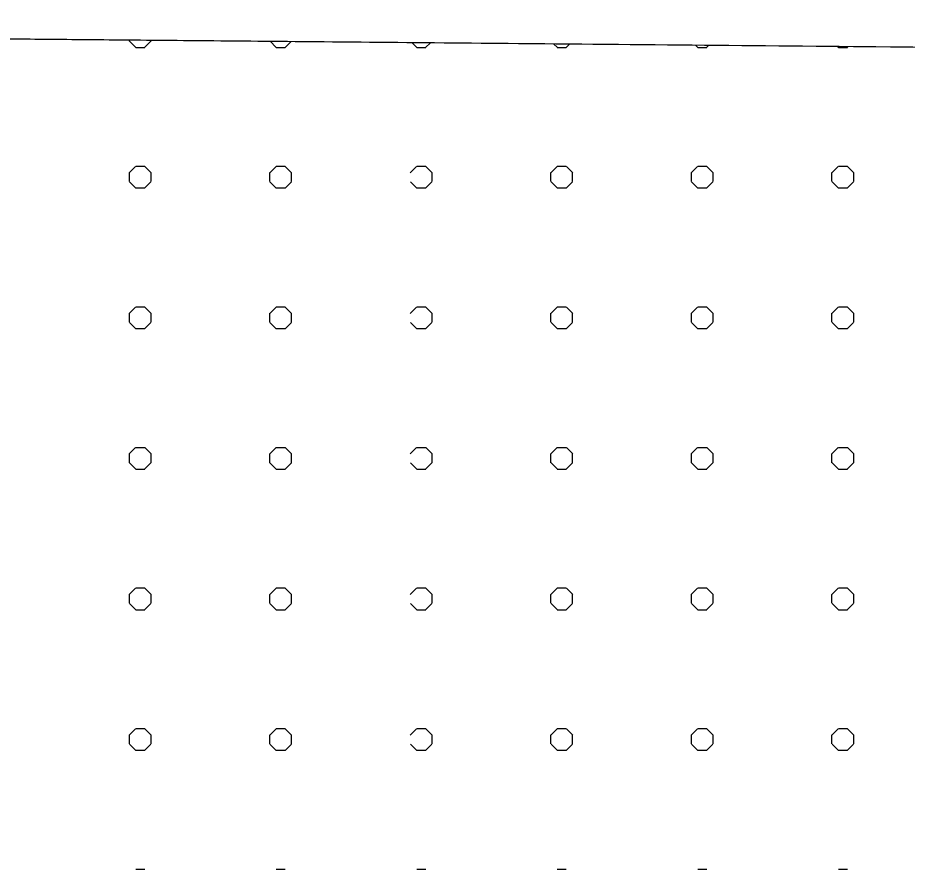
# Model space of a CAD drawing. Extents: x 427903 to 430077, y 4477233 to 4480385.
# Drawn here: x 429456.7 to 429646.6, y 4479838 to 4480019.7 of the extents above; entities that cross this region are included whole.
import ezdxf

# ---------------------------------------------------------------- set-up
doc = ezdxf.new("R2010")
doc.units = 0
for name, color, linetype in [('PL_KA_TARIM_OZEL', 7, 'Continuous'), ('rezerv yapı alan', 7, 'Continuous'), ('SıNıR', 7, 'Continuous'), ('TR_OZELMAHSUL', 7, 'Continuous')]:
    doc.layers.add(name, color=color, linetype=linetype)

msp = doc.modelspace()

# ---------------------------------------------------------------- linework, layer by layer
at = {"layer": 'PL_KA_TARIM_OZEL'}
msp.add_lwpolyline([(429757.66, 4480012.46), (429043.16, 4480018.9)], dxfattribs=at)
at = {"layer": 'rezerv yapı alan'}
msp.add_lwpolyline([(430040.04, 4478910.67), (430050.52, 4480009.82), (427929.02, 4480028.95), (427921.98, 4479290.57)], dxfattribs=at)
at = {"layer": 'SıNıR'}
msp.add_line((427929.02, 4480028.95), (430050.52, 4480009.82), dxfattribs=at)
at = {"layer": 'TR_OZELMAHSUL'}
for p, q in [((429480.54, 4480014.75), (429480.54, 4480014.96)), ((429481.91, 4480013.35), (429480.56, 4480014.71)), ((429483.77, 4480013.35), (429485.12, 4480014.7)), ((429483.77, 4480013.35), (429485.12, 4480014.7)), ((429485.17, 4480014.75), (429485.17, 4480014.92)), ((429511.91, 4480013.35), (429510.58, 4480014.69)), ((429513.77, 4480013.35), (429515.07, 4480014.65)), ((429541.91, 4480013.35), (429540.85, 4480014.42)), ((429543.77, 4480013.35), (429544.8, 4480014.38)), ((429571.91, 4480013.35), (429571.12, 4480014.14)), ((429573.77, 4480013.35), (429574.53, 4480014.11)), ((429601.91, 4480013.35), (429601.4, 4480013.87)), ((429481.9, 4480013.39), (429483.82, 4480013.39)), ((429511.9, 4480013.39), (429513.82, 4480013.39)), ((429541.9, 4480013.39), (429543.82, 4480013.39)), ((429571.9, 4480013.39), (429573.82, 4480013.39)), ((429601.9, 4480013.39), (429603.82, 4480013.39)), ((429603.77, 4480013.35), (429604.26, 4480013.84)), ((429631.91, 4480013.35), (429631.67, 4480013.6)), ((429631.9, 4480013.39), (429633.82, 4480013.39)), ((429633.77, 4480013.35), (429634, 4480013.58)), ((429480.5, 4479986.62), (429481.85, 4479987.97)), ((429481.9, 4479988.02), (429483.82, 4479988.02)), ((429485.18, 4479986.62), (429483.83, 4479987.98)), ((429510.5, 4479986.62), (429511.85, 4479987.97)), ((429511.9, 4479988.02), (429513.82, 4479988.02)), ((429515.18, 4479986.62), (429513.83, 4479987.98)), ((429540.5, 4479986.62), (429541.85, 4479987.97)), ((429541.9, 4479988.02), (429543.82, 4479988.02)), ((429545.18, 4479986.62), (429543.83, 4479987.98)), ((429570.5, 4479986.62), (429571.85, 4479987.97)), ((429571.9, 4479988.02), (429573.82, 4479988.02)), ((429575.18, 4479986.62), (429573.83, 4479987.98)), ((429600.5, 4479986.62), (429601.85, 4479987.97)), ((429601.9, 4479988.02), (429603.82, 4479988.02)), ((429605.18, 4479986.62), (429603.83, 4479987.98)), ((429630.5, 4479986.62), (429631.85, 4479987.97)), ((429631.9, 4479988.02), (429633.82, 4479988.02)), ((429635.18, 4479986.62), (429633.83, 4479987.98)), ((429480.54, 4479984.75), (429480.54, 4479986.66)), ((429485.17, 4479984.75), (429485.17, 4479986.66)), ((429510.54, 4479984.75), (429510.54, 4479986.66)), ((429515.17, 4479984.75), (429515.17, 4479986.66)), ((429545.17, 4479984.75), (429545.17, 4479986.66)), ((429570.54, 4479984.75), (429570.54, 4479986.66)), ((429570.54, 4479984.75), (429570.54, 4479986.66)), ((429575.17, 4479984.75), (429575.17, 4479986.66)), ((429600.54, 4479984.75), (429600.54, 4479986.66)), ((429605.17, 4479984.75), (429605.17, 4479986.66)), ((429630.54, 4479984.75), (429630.54, 4479986.66)), ((429635.17, 4479984.75), (429635.17, 4479986.66)), ((429635.17, 4479984.75), (429635.17, 4479986.66)), ((429481.91, 4479983.35), (429480.56, 4479984.71)), ((429483.77, 4479983.35), (429485.12, 4479984.7)), ((429511.91, 4479983.35), (429510.56, 4479984.71)), ((429513.77, 4479983.35), (429515.12, 4479984.7)), ((429541.91, 4479983.35), (429540.56, 4479984.71)), ((429543.77, 4479983.35), (429545.12, 4479984.7)), ((429571.91, 4479983.35), (429570.56, 4479984.71)), ((429573.77, 4479983.35), (429575.12, 4479984.7)), ((429601.91, 4479983.35), (429600.56, 4479984.71)), ((429603.77, 4479983.35), (429605.12, 4479984.7)), ((429631.91, 4479983.35), (429630.56, 4479984.71)), ((429633.77, 4479983.35), (429635.12, 4479984.7)), ((429481.9, 4479983.39), (429483.82, 4479983.39)), ((429511.9, 4479983.39), (429513.82, 4479983.39)), ((429541.9, 4479983.39), (429543.82, 4479983.39)), ((429571.9, 4479983.39), (429573.82, 4479983.39)), ((429601.9, 4479983.39), (429603.82, 4479983.39)), ((429631.9, 4479983.39), (429633.82, 4479983.39)), ((429480.5, 4479956.62), (429481.85, 4479957.97)), ((429481.9, 4479958.02), (429483.82, 4479958.02)), ((429485.18, 4479956.63), (429483.83, 4479957.98)), ((429510.5, 4479956.62), (429511.85, 4479957.97)), ((429511.9, 4479958.02), (429513.82, 4479958.02)), ((429515.18, 4479956.63), (429513.83, 4479957.98)), ((429540.5, 4479956.62), (429541.85, 4479957.97)), ((429541.9, 4479958.02), (429543.82, 4479958.02)), ((429545.18, 4479956.63), (429543.83, 4479957.98)), ((429570.5, 4479956.62), (429571.85, 4479957.97)), ((429571.9, 4479958.02), (429573.82, 4479958.02)), ((429575.18, 4479956.63), (429573.83, 4479957.98)), ((429600.5, 4479956.62), (429601.85, 4479957.97)), ((429601.9, 4479958.02), (429603.82, 4479958.02)), ((429605.18, 4479956.63), (429603.83, 4479957.98)), ((429630.5, 4479956.62), (429631.85, 4479957.97)), ((429631.9, 4479958.02), (429633.82, 4479958.02)), ((429635.18, 4479956.63), (429633.83, 4479957.98)), ((429480.54, 4479954.75), (429480.54, 4479956.66)), ((429485.17, 4479954.75), (429485.17, 4479956.66)), ((429510.54, 4479954.75), (429510.54, 4479956.66)), ((429515.17, 4479954.75), (429515.17, 4479956.66)), ((429545.17, 4479954.75), (429545.17, 4479956.66)), ((429570.54, 4479954.75), (429570.54, 4479956.66)), ((429570.54, 4479954.75), (429570.54, 4479956.66)), ((429575.17, 4479954.75), (429575.17, 4479956.66)), ((429600.54, 4479954.75), (429600.54, 4479956.66)), ((429605.17, 4479954.75), (429605.17, 4479956.66)), ((429630.54, 4479954.75), (429630.54, 4479956.66)), ((429635.17, 4479954.75), (429635.17, 4479956.66)), ((429635.17, 4479954.75), (429635.17, 4479956.66)), ((429481.91, 4479953.36), (429480.56, 4479954.71)), ((429481.9, 4479953.39), (429483.82, 4479953.39)), ((429483.77, 4479953.35), (429485.12, 4479954.7)), ((429511.91, 4479953.36), (429510.56, 4479954.71)), ((429511.9, 4479953.39), (429513.82, 4479953.39)), ((429513.77, 4479953.35), (429515.12, 4479954.7)), ((429541.91, 4479953.36), (429540.56, 4479954.71)), ((429541.9, 4479953.39), (429543.82, 4479953.39)), ((429543.77, 4479953.35), (429545.12, 4479954.7)), ((429571.91, 4479953.36), (429570.56, 4479954.71)), ((429571.9, 4479953.39), (429573.82, 4479953.39)), ((429573.77, 4479953.35), (429575.12, 4479954.7)), ((429601.91, 4479953.36), (429600.56, 4479954.71)), ((429601.9, 4479953.39), (429603.82, 4479953.39)), ((429603.77, 4479953.35), (429605.12, 4479954.7)), ((429631.91, 4479953.36), (429630.56, 4479954.71)), ((429631.9, 4479953.39), (429633.82, 4479953.39)), ((429633.77, 4479953.35), (429635.12, 4479954.7)), ((429480.5, 4479926.62), (429481.85, 4479927.97)), ((429480.54, 4479924.75), (429480.54, 4479926.66)), ((429481.9, 4479928.02), (429483.82, 4479928.02)), ((429485.18, 4479926.63), (429483.83, 4479927.98)), ((429485.17, 4479924.75), (429485.17, 4479926.66)), ((429510.5, 4479926.62), (429511.85, 4479927.97)), ((429510.54, 4479924.75), (429510.54, 4479926.66)), ((429511.9, 4479928.02), (429513.82, 4479928.02)), ((429515.18, 4479926.63), (429513.83, 4479927.98)), ((429515.17, 4479924.75), (429515.17, 4479926.66)), ((429540.5, 4479926.62), (429541.85, 4479927.97)), ((429541.9, 4479928.02), (429543.82, 4479928.02)), ((429545.18, 4479926.63), (429543.83, 4479927.98)), ((429545.17, 4479924.75), (429545.17, 4479926.66)), ((429570.5, 4479926.62), (429571.85, 4479927.97)), ((429570.54, 4479924.75), (429570.54, 4479926.66)), ((429570.54, 4479924.75), (429570.54, 4479926.66)), ((429571.9, 4479928.02), (429573.82, 4479928.02)), ((429575.18, 4479926.63), (429573.83, 4479927.98)), ((429575.17, 4479924.75), (429575.17, 4479926.66)), ((429600.5, 4479926.62), (429601.85, 4479927.97)), ((429600.54, 4479924.75), (429600.54, 4479926.66)), ((429601.9, 4479928.02), (429603.82, 4479928.02)), ((429605.18, 4479926.63), (429603.83, 4479927.98)), ((429605.17, 4479924.75), (429605.17, 4479926.66)), ((429630.5, 4479926.62), (429631.85, 4479927.97)), ((429630.54, 4479924.75), (429630.54, 4479926.66)), ((429631.9, 4479928.02), (429633.82, 4479928.02)), ((429635.18, 4479926.63), (429633.83, 4479927.98)), ((429635.17, 4479924.75), (429635.17, 4479926.66)), ((429635.17, 4479924.75), (429635.17, 4479926.66)), ((429481.91, 4479923.36), (429480.56, 4479924.71)), ((429483.77, 4479923.35), (429485.12, 4479924.7)), ((429511.91, 4479923.36), (429510.56, 4479924.71)), ((429513.77, 4479923.35), (429515.12, 4479924.7)), ((429541.91, 4479923.36), (429540.56, 4479924.71)), ((429543.77, 4479923.35), (429545.12, 4479924.7)), ((429571.91, 4479923.36), (429570.56, 4479924.71)), ((429573.77, 4479923.35), (429575.12, 4479924.7)), ((429601.91, 4479923.36), (429600.56, 4479924.71)), ((429603.77, 4479923.35), (429605.12, 4479924.7)), ((429631.91, 4479923.36), (429630.56, 4479924.71)), ((429633.77, 4479923.35), (429635.12, 4479924.7)), ((429481.9, 4479923.39), (429483.82, 4479923.39)), ((429511.9, 4479923.39), (429513.82, 4479923.39)), ((429541.9, 4479923.39), (429543.82, 4479923.39)), ((429571.9, 4479923.39), (429573.82, 4479923.39)), ((429601.9, 4479923.39), (429603.82, 4479923.39)), ((429631.9, 4479923.39), (429633.82, 4479923.39)), ((429480.5, 4479896.62), (429481.85, 4479897.97)), ((429480.54, 4479894.75), (429480.54, 4479896.66)), ((429481.9, 4479898.02), (429483.82, 4479898.02)), ((429485.18, 4479896.63), (429483.83, 4479897.98)), ((429485.17, 4479894.75), (429485.17, 4479896.66)), ((429510.5, 4479896.62), (429511.85, 4479897.97)), ((429510.54, 4479894.75), (429510.54, 4479896.66)), ((429511.9, 4479898.02), (429513.82, 4479898.02)), ((429515.18, 4479896.63), (429513.83, 4479897.98)), ((429515.17, 4479894.75), (429515.17, 4479896.66)), ((429540.5, 4479896.62), (429541.85, 4479897.97)), ((429541.9, 4479898.02), (429543.82, 4479898.02)), ((429545.18, 4479896.63), (429543.83, 4479897.98)), ((429545.17, 4479894.75), (429545.17, 4479896.66)), ((429570.5, 4479896.62), (429571.85, 4479897.97)), ((429570.54, 4479894.75), (429570.54, 4479896.66)), ((429570.54, 4479894.75), (429570.54, 4479896.66)), ((429571.9, 4479898.02), (429573.82, 4479898.02)), ((429575.18, 4479896.63), (429573.83, 4479897.98)), ((429575.17, 4479894.75), (429575.17, 4479896.66)), ((429600.5, 4479896.62), (429601.85, 4479897.97)), ((429600.54, 4479894.75), (429600.54, 4479896.66)), ((429601.9, 4479898.02), (429603.82, 4479898.02)), ((429605.18, 4479896.63), (429603.83, 4479897.98)), ((429605.17, 4479894.75), (429605.17, 4479896.66)), ((429630.5, 4479896.62), (429631.85, 4479897.97)), ((429630.54, 4479894.75), (429630.54, 4479896.66)), ((429631.9, 4479898.02), (429633.82, 4479898.02)), ((429635.18, 4479896.63), (429633.83, 4479897.98)), ((429635.17, 4479894.75), (429635.17, 4479896.66)), ((429635.17, 4479894.75), (429635.17, 4479896.66)), ((429481.91, 4479893.36), (429480.56, 4479894.71)), ((429483.77, 4479893.35), (429485.12, 4479894.7)), ((429511.91, 4479893.36), (429510.56, 4479894.71)), ((429513.77, 4479893.35), (429515.12, 4479894.7)), ((429541.91, 4479893.36), (429540.56, 4479894.71)), ((429543.77, 4479893.35), (429545.12, 4479894.7)), ((429571.91, 4479893.36), (429570.56, 4479894.71)), ((429573.77, 4479893.35), (429575.12, 4479894.7)), ((429601.91, 4479893.36), (429600.56, 4479894.71)), ((429603.77, 4479893.35), (429605.12, 4479894.7)), ((429631.91, 4479893.36), (429630.56, 4479894.71)), ((429633.77, 4479893.35), (429635.12, 4479894.7)), ((429481.9, 4479893.39), (429483.82, 4479893.39)), ((429511.9, 4479893.39), (429513.82, 4479893.39)), ((429541.9, 4479893.39), (429543.82, 4479893.39)), ((429571.9, 4479893.39), (429573.82, 4479893.39)), ((429601.9, 4479893.39), (429603.82, 4479893.39)), ((429631.9, 4479893.39), (429633.82, 4479893.39)), ((429480.5, 4479866.62), (429481.85, 4479867.97)), ((429481.9, 4479868.02), (429483.82, 4479868.02)), ((429485.18, 4479866.63), (429483.83, 4479867.98)), ((429510.5, 4479866.62), (429511.85, 4479867.97)), ((429511.9, 4479868.02), (429513.82, 4479868.02)), ((429515.18, 4479866.63), (429513.83, 4479867.98)), ((429540.5, 4479866.62), (429541.85, 4479867.97)), ((429541.9, 4479868.02), (429543.82, 4479868.02)), ((429545.18, 4479866.63), (429543.83, 4479867.98)), ((429570.5, 4479866.62), (429571.85, 4479867.97)), ((429571.9, 4479868.02), (429573.82, 4479868.02)), ((429575.18, 4479866.63), (429573.83, 4479867.98)), ((429600.5, 4479866.62), (429601.85, 4479867.97)), ((429601.9, 4479868.02), (429603.82, 4479868.02)), ((429605.18, 4479866.63), (429603.83, 4479867.98)), ((429630.5, 4479866.62), (429631.85, 4479867.97)), ((429631.9, 4479868.02), (429633.82, 4479868.02)), ((429635.18, 4479866.63), (429633.83, 4479867.98)), ((429480.54, 4479864.75), (429480.54, 4479866.66)), ((429485.17, 4479864.75), (429485.17, 4479866.66)), ((429510.54, 4479864.75), (429510.54, 4479866.66)), ((429515.17, 4479864.75), (429515.17, 4479866.66)), ((429545.17, 4479864.75), (429545.17, 4479866.66)), ((429570.54, 4479864.75), (429570.54, 4479866.66)), ((429570.54, 4479864.75), (429570.54, 4479866.66)), ((429575.17, 4479864.75), (429575.17, 4479866.66)), ((429600.54, 4479864.75), (429600.54, 4479866.66)), ((429605.17, 4479864.75), (429605.17, 4479866.66)), ((429630.54, 4479864.75), (429630.54, 4479866.66)), ((429635.17, 4479864.75), (429635.17, 4479866.66)), ((429635.17, 4479864.75), (429635.17, 4479866.66)), ((429481.91, 4479863.36), (429480.56, 4479864.71)), ((429483.77, 4479863.35), (429485.12, 4479864.7)), ((429511.91, 4479863.36), (429510.56, 4479864.71)), ((429513.77, 4479863.35), (429515.12, 4479864.7)), ((429541.91, 4479863.36), (429540.56, 4479864.71)), ((429543.77, 4479863.35), (429545.12, 4479864.7)), ((429571.91, 4479863.36), (429570.56, 4479864.71)), ((429573.77, 4479863.35), (429575.12, 4479864.7)), ((429601.91, 4479863.36), (429600.56, 4479864.71)), ((429603.77, 4479863.35), (429605.12, 4479864.7)), ((429631.91, 4479863.36), (429630.56, 4479864.71)), ((429633.77, 4479863.35), (429635.12, 4479864.7)), ((429481.9, 4479863.39), (429483.82, 4479863.39)), ((429511.9, 4479863.39), (429513.82, 4479863.39)), ((429541.9, 4479863.39), (429543.82, 4479863.39)), ((429571.9, 4479863.39), (429573.82, 4479863.39)), ((429601.9, 4479863.39), (429603.82, 4479863.39)), ((429631.9, 4479863.39), (429633.82, 4479863.39)), ((429481.9, 4479838.02), (429483.82, 4479838.02)), ((429511.9, 4479838.02), (429513.82, 4479838.02)), ((429541.9, 4479838.02), (429543.82, 4479838.02)), ((429571.9, 4479838.02), (429573.82, 4479838.02)), ((429601.9, 4479838.02), (429603.82, 4479838.02)), ((429631.9, 4479838.02), (429633.82, 4479838.02))]:
    msp.add_line(p, q, dxfattribs=at)

doc.saveas('drawing.dxf')
